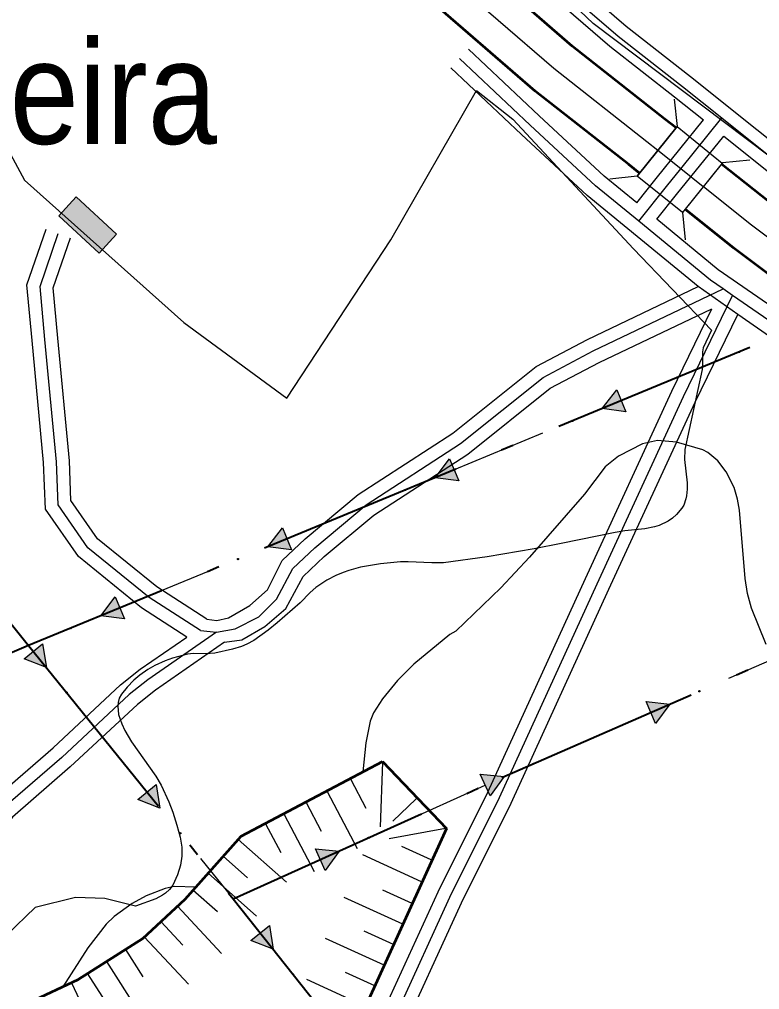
# Model space of a CAD drawing. Extents: x -64005 to -55000, y -89025 to -80000.
# Drawn here: x -58513 to -57941, y -83877 to -83126 of the extents above; entities that cross this region are included whole.
import ezdxf
from ezdxf.enums import TextEntityAlignment as Align

# ---------------------------------------------------------------- set-up
doc = ezdxf.new("R2010")
doc.units = 0
doc.header["$LTSCALE"] = 32
for name, pattern in [('DASH_DOUBLE_DOT', [9.2, 5, -1.2, 0.3, -1.2, 0.3, -1.2]), ('DOT_DASHED', [7.7, 5, -1.2, 0.3, -1.2]), ('LONG_DASHED', [7.5, 6, -1.5])]:
    doc.linetypes.add(name, pattern=pattern)
for name, color, linetype, lineweight in [('1', 7, 'Continuous', 25), ('18', 7, 'Continuous', 25), ('2', 7, 'Continuous', 25), ('20', 7, 'Continuous', 25), ('24', 7, 'Continuous', 25), ('26', 7, 'Continuous', 25), ('39', 7, 'LONG_DASHED', 25), ('6', 7, 'Continuous', 25), ('63', 7, 'DASH_DOUBLE_DOT', 25), ('7', 7, 'Continuous', 13), ('8', 7, 'Continuous', 25)]:
    doc.layers.add(name, color=color, linetype=linetype, lineweight=lineweight)
doc.layers.add('45', color=7, linetype='Continuous')

msp = doc.modelspace()

# ---------------------------------------------------------------- hatches: boundary and pattern name
at = {"layer": '18'}
for points in [[(-58044.09, -83429.77), (-58062.42, -83427.34), (-58051.15, -83412.68)], [(-58173.47, -83483.25), (-58191.81, -83480.82), (-58180.54, -83466.15)], [(-58302.85, -83536.73), (-58321.19, -83534.3), (-58309.92, -83519.63)], [(-58432.24, -83590.2), (-58450.58, -83587.77), (-58439.3, -83573.1)], [(-58495.5, -83609.52), (-58492.63, -83627.8), (-58509.89, -83621.15)], [(-58028.47, -83654.13), (-58010.08, -83656.19), (-58021.05, -83671.08)], [(-58156.76, -83710.45), (-58138.35, -83712.28), (-58149.14, -83727.31)], [(-58407.55, -83718.45), (-58404.68, -83736.73), (-58421.95, -83730.07)], [(-58284.34, -83768.11), (-58265.93, -83769.94), (-58276.72, -83784.97)], [(-58319.79, -83827.64), (-58317.09, -83845.94), (-58334.29, -83839.13)]]:
    msp.add_hatch(color=256, dxfattribs=at).paths.add_polyline_path(points)
at = {"layer": '7'}
msp.add_hatch(color=256, dxfattribs=at).paths.add_polyline_path([(-58483.01, -83278.16), (-58451.8, -83306.99), (-58438.23, -83292.3), (-58469.44, -83263.47)])

# ---------------------------------------------------------------- linework, layer by layer
at = {"layer": '1'}
for points in [[(-57935.38, -83609.98), (-57946.74, -83581.91), (-57949.83, -83570.55), (-57951.77, -83558.97), (-57956.24, -83506.11), (-57957.72, -83497.4), (-57960.29, -83488.46), (-57966.34, -83476.39), (-57972.91, -83467.86), (-57980.53, -83461.43), (-57984.6, -83459.2), (-58004.94, -83453.31), (-58019.63, -83451.92), (-58031.19, -83454.64), (-58049.73, -83464.11), (-58060.04, -83472.38), (-58076.07, -83493.64), (-58118.62, -83542.46), (-58140.79, -83566.04), (-58175.8, -83599.76), (-58180.36, -83602.24), (-58208.19, -83625.18), (-58220.8, -83637.99), (-58232.36, -83652.1), (-58239.47, -83662.84), (-58241.88, -83669.38), (-58245.33, -83686.08), (-58247.64, -83708.68)], [(-58377, -83797.91), (-58393.63, -83797.47), (-58400.66, -83798.96), (-58415.28, -83804.55), (-58426.34, -83810.57), (-58440.27, -83820.5), (-58446.28, -83826.61), (-58460.54, -83844.96), (-58479.89, -83875.06)]]:
    msp.add_lwpolyline(points, dxfattribs=at)
at = {"layer": '18'}
for p, q in [((-57979.25, -83392.97), (-58047.62, -83421.22)), ((-58108.63, -83446.44), (-58177, -83474.7)), ((-58238.02, -83499.92), (-58306.39, -83528.18)), ((-58367.4, -83553.39), (-58435.77, -83581.65)), ((-57964.27, -83636.15), (-57896.5, -83606.49)), ((-58092.54, -83692.26), (-58024.76, -83662.61)), ((-58461.22, -83666.7), (-58414.75, -83724.26)), ((-58220.37, -83749.35), (-58152.95, -83718.88)), ((-58347.94, -83807.01), (-58280.53, -83776.54))]:
    msp.add_line(p, q, dxfattribs=at)
at = {"layer": '18', "linetype": 'DOT_DASHED', "lineweight": 40}
for points in [[(-55000.81, -81341.27), (-57492.65, -83191.85), (-58506.34, -83610.82), (-59176.97, -83888), (-59245.7, -83916.4), (-60498.5, -84434.2), (-61697.45, -84700.56), (-63379.7, -85074.29), (-63500.32, -85101.08), (-63736.4, -85153.53), (-64000, -85168.65)], [(-60219.71, -81521.05), (-59978.44, -81794.82), (-59646.58, -82111.37), (-59468.07, -82280.13), (-59415, -82487.84), (-59283.25, -82645.5), (-59128.86, -82841.58), (-58714.75, -83353.72), (-58581.73, -83517.45), (-58506.34, -83610.82), (-58347.94, -83807.01), (-58247.59, -83933.66), (-58191.9, -84001.28), (-58164.58, -84034.46), (-58137.14, -84068.11), (-57960.33, -84286.53), (-57797.76, -84487.35), (-57624.25, -84702.51), (-57366.28, -84880.22), (-57249.59, -84960.27), (-57114.47, -85053.89), (-56518.68, -85641.19), (-56404.54, -85755.57)], [(-58347.94, -83807.01), (-58140.14, -83713.09), (-57810.62, -83568.92), (-57481.99, -83423.93), (-57228.38, -83640.73)]]:
    msp.add_lwpolyline(points, dxfattribs=at)
at = {"layer": '18'}
for points in [[(-58044.09, -83429.77), (-58062.42, -83427.34), (-58051.15, -83412.68)], [(-58173.47, -83483.25), (-58191.81, -83480.82), (-58180.54, -83466.15)], [(-58302.85, -83536.73), (-58321.19, -83534.3), (-58309.92, -83519.63)], [(-58432.24, -83590.2), (-58450.58, -83587.77), (-58439.3, -83573.1)], [(-58495.5, -83609.52), (-58492.63, -83627.8), (-58509.89, -83621.15)], [(-58028.47, -83654.13), (-58010.08, -83656.19), (-58021.05, -83671.08)], [(-58156.76, -83710.45), (-58138.35, -83712.28), (-58149.14, -83727.31)], [(-58407.55, -83718.45), (-58404.68, -83736.73), (-58421.95, -83730.07)], [(-58284.34, -83768.11), (-58265.93, -83769.94), (-58276.72, -83784.97)], [(-58319.79, -83827.64), (-58317.09, -83845.94), (-58334.29, -83839.13)]]:
    msp.add_lwpolyline(points, close=True, dxfattribs=at)
for points in [[(-58549.17, -83557.77), (-58506.34, -83610.82), (-58502.7, -83615.33)], [(-58496.79, -83606.87), (-58506.34, -83610.82), (-58565.16, -83635.13)], [(-58373.28, -83775.63), (-58347.94, -83807.01), (-58327.04, -83833.38)]]:
    msp.add_lwpolyline(points, dxfattribs=at)
for centre in [(-57956.14, -83383.42), (-58085.53, -83436.89), (-58214.91, -83490.37), (-58344.29, -83543.85), (-58473.68, -83597.32), (-58476.93, -83647.25), (-57987.18, -83646.17), (-58115.44, -83702.28), (-58388.98, -83756.18), (-58243.15, -83759.65), (-58301.57, -83865.53)]:
    msp.add_circle(centre, 0.5, dxfattribs=at)
at = {"layer": '2', "lineweight": 53}
for points in [[(-58005.27, -83210), (-58013.89, -83203.14), (-58085.56, -83146.74), (-58171.15, -83072.46), (-58241.42, -83010.49), (-58351.28, -82909.11), (-58468.76, -82792.74), (-58556.36, -82702.67), (-58631.88, -82620.43), (-58703.26, -82540.92), (-58753.22, -82482.19), (-58802.18, -82423.2), (-58818.32, -82403.45)], [(-58033.51, -83245.03), (-58041.81, -83238.44), (-58114.24, -83181.44), (-58200.79, -83106.32), (-58271.56, -83043.91), (-58382.38, -82941.65), (-58500.72, -82824.42), (-58589.06, -82733.59), (-58665.2, -82650.69), (-58737.14, -82570.54), (-58787.68, -82511.13), (-58836.92, -82451.8), (-58853.29, -82431.77)], [(-57453.66, -83596.23), (-57561.16, -83529.07), (-57655.86, -83467.38), (-57766.49, -83390.34), (-57848.81, -83330.67), (-57932.96, -83267.44), (-57969.95, -83238.06)], [(-57476.76, -83634.85), (-57585.36, -83567.01), (-57681, -83504.7), (-57792.55, -83427.02), (-57875.53, -83366.87), (-57960.48, -83303.06), (-57998.27, -83273.03)]]:
    msp.add_lwpolyline(points, dxfattribs=at)
at = {"layer": '2'}
for points in [[(-58019.39, -83227.52), (-58027.85, -83220.79), (-58099.9, -83164.09), (-58185.97, -83089.39), (-58256.49, -83027.2), (-58366.83, -82925.38), (-58484.74, -82808.58), (-58572.71, -82718.13), (-58648.54, -82635.56), (-58720.2, -82555.73), (-58770.45, -82496.66), (-58819.55, -82437.5), (-58835.8, -82417.61)], [(-57984.15, -83255.51), (-58001.61, -83241.64), (-58019.39, -83227.52)], [(-57465.21, -83615.54), (-57518.49, -83582.25), (-57573.26, -83548.04), (-57668.43, -83486.04), (-57779.52, -83408.68), (-57862.17, -83348.77), (-57946.72, -83285.25), (-57984.11, -83255.54)]]:
    msp.add_lwpolyline(points, dxfattribs=at)
at = {"layer": '20'}
for points in [[(-58006.62, -83187.8), (-58004.37, -83208.89), (-58035.34, -83247.31), (-58056.43, -83249.56)], [(-57948.1, -83234.87), (-57969.19, -83237.12), (-58000.32, -83275.57), (-57998.07, -83296.67)]]:
    msp.add_lwpolyline(points, dxfattribs=at)
at = {"layer": '24'}
for points in [[(-59131.54, -82081.79), (-59021.28, -82238.07), (-58929.28, -82357.85), (-58846.39, -82457.48), (-58725.49, -82604.65), (-58588.62, -82749.15), (-58445.66, -82910.38), (-58503.43, -82973.52), (-58555.12, -83073.93), (-58547.5, -83180.41), (-58509.48, -83250.39), (-58386.3, -83360.66), (-58306.46, -83419.22), (-58225.88, -83296.75), (-58159.75, -83181.12), (-58131.62, -83203.18), (-58038.09, -83303.57), (-57977.77, -83366.49)], [(-57562.93, -83483.87), (-57612.28, -83458.71), (-57795.53, -83316.12), (-57916.42, -83244.63), (-58069.26, -83129.04), (-58158.22, -83044.62), (-58191.68, -83037.78), (-58357.46, -82884.53), (-58570.37, -82668.16), (-58698.88, -82531.26), (-58808.38, -82396.65), (-58888.98, -82290.17), (-58953.16, -82217.01)], [(-57977.77, -83366.49), (-57984.29, -83380.39), (-57984.83, -83383.38), (-57984.67, -83392.58), (-57985.04, -83397.11), (-57998.36, -83459.11), (-57998.64, -83466.67), (-57996.74, -83484.71), (-57996.59, -83489.81), (-57997.03, -83494.82), (-57997.55, -83497.28), (-57999.33, -83502.09), (-58000.65, -83504.42), (-58004.77, -83509.46), (-58007.96, -83512.28), (-58011.28, -83514.57), (-58018.29, -83517.83), (-58021.94, -83518.93), (-58029.45, -83520.37), (-58044.8, -83522), (-58052.37, -83523.19), (-58094.18, -83531.91), (-58115.17, -83535.98), (-58151.53, -83542.06), (-58185.19, -83546.66), (-58194.28, -83546.79), (-58212.53, -83546), (-58218.6, -83546.05), (-58234.01, -83547.49), (-58249.36, -83550.17), (-58258.38, -83552.64), (-58262.8, -83554.18), (-58268.59, -83556.58), (-58275.61, -83560.21), (-58284.06, -83565.95), (-58288.36, -83569.78), (-58296.28, -83577.81), (-58314, -83593.25), (-58320.96, -83598.87), (-58332.12, -83606.85), (-58337.35, -83609.75), (-58341.7, -83611.55), (-58348.43, -83613.62)], [(-58348.43, -83613.62), (-58362.19, -83616.61), (-58369.18, -83617.12), (-58378.63, -83616.88), (-58383.33, -83617.42), (-58394.94, -83620.56), (-58400.58, -83622.62), (-58408.76, -83626.38), (-58413.97, -83629.36), (-58420.16, -83633.64), (-58424.81, -83637.54), (-58430.19, -83643.02), (-58434.57, -83648.57), (-58436.16, -83651.44), (-58437.16, -83654.87), (-58437.43, -83657.73), (-58436.69, -83664.33), (-58434.32, -83671.51), (-58431.84, -83676.71), (-58426.7, -83685.3), (-58407.85, -83711.91), (-58403.67, -83719.03), (-58397.86, -83731.71), (-58394.79, -83739.77), (-58391.52, -83749.92), (-58389.14, -83759.09), (-58387.66, -83767.01), (-58387.67, -83773.85), (-58388.8, -83780.77), (-58391.13, -83788.41), (-58394.64, -83796.32), (-58397.22, -83799.74), (-58400.37, -83802.59), (-58402.75, -83804.22), (-58408.01, -83806.96), (-58423.67, -83812.69)], [(-58423.67, -83812.69), (-58447.31, -83806.67), (-58470.12, -83805.91), (-58501.29, -83813.52), (-58523.34, -83834.83), (-58555.27, -83878.19), (-58582.63, -83909), (-58629.77, -83962.25), (-58674.78, -84023.88)]]:
    msp.add_lwpolyline(points, dxfattribs=at)
at = {"layer": '26'}
for p, q in [((-58232.35, -83701.13), (-58234.19, -83751.1)), ((-58257.02, -83714.64), (-58245.34, -83736.75)), ((-58275.33, -83723.75), (-58251.98, -83767.96)), ((-58291.52, -83732.4), (-58279.84, -83754.5)), ((-58206.43, -83729.48), (-58224.51, -83746.75)), ((-58308.64, -83741.52), (-58285.29, -83785.73)), ((-58322.92, -83748.98), (-58311.25, -83771.09)), ((-58183.78, -83752.52), (-58227.29, -83760.49)), ((-58344.06, -83760.9), (-58306.71, -83794.14)), ((-58194.71, -83776.77), (-58217.47, -83766.44)), ((-58355.69, -83773.98), (-58337.02, -83790.6)), ((-58202.19, -83793.65), (-58247.71, -83772.97)), ((-58367.33, -83787.05), (-58329.98, -83820.29)), ((-58378.96, -83800.12), (-58360.29, -83816.74)), ((-58209.42, -83810.53), (-58232.19, -83800.19)), ((-58216.66, -83826.46), (-58262.19, -83805.79)), ((-58391.14, -83812.66), (-58357.07, -83849.26)), ((-58403.95, -83824.58), (-58386.92, -83842.88)), ((-58416.76, -83836.51), (-58382.69, -83873.1)), ((-58231.14, -83858.33), (-58276.66, -83837.65)), ((-58223.9, -83842.4), (-58246.66, -83832.06)), ((-58431.35, -83846.13), (-58417.92, -83867.22)), ((-58446.11, -83855.53), (-58419.25, -83897.7)), ((-58460.87, -83864.93), (-58447.44, -83886.02)), ((-58238.37, -83874.26), (-58261.13, -83863.93)), ((-58473.13, -83871.9), (-58451.87, -83917.16)), ((-58245.61, -83890.2), (-58291.13, -83869.52))]:
    msp.add_line(p, q, dxfattribs=at)
msp.add_lwpolyline([(-58505.3, -83887), (-58468.06, -83869.5), (-58417.89, -83837.56), (-58385.2, -83807.13), (-58341.88, -83758.45), (-58232.42, -83700.64), (-58183, -83752.35), (-58251.4, -83902.94)], dxfattribs=at)
at = {"layer": '26', "linetype": 'DASH_DOUBLE_DOT', "lineweight": 53}
msp.add_lwpolyline([(-58505.3, -83887), (-58468.06, -83869.5), (-58417.89, -83837.56), (-58385.2, -83807.13), (-58341.88, -83758.45), (-58232.42, -83700.64), (-58183, -83752.35), (-58251.4, -83902.94)], dxfattribs=at)
at = {"layer": '39', "linetype": 'Continuous'}
for p, q in [((-58001.61, -83241.64), (-57969.9, -83202.3)), ((-57961.42, -83339.7), (-57968.68, -83334.67))]:
    msp.add_line(p, q, dxfattribs=at)
at = {"layer": '39'}
msp.add_line((-58373.3, -83599.16), (-58360.97, -83600.52), dxfattribs=at)
at = {"layer": '39', "linetype": 'Continuous'}
for points in [[(-58189.12, -83009.33), (-58166.7, -83034.41), (-58119.26, -83079.24), (-58050.12, -83138.89), (-58000.29, -83178.05), (-57969.9, -83202.3)], [(-58034.12, -83282.26), (-58067.57, -83254.81), (-58118.1, -83207.88), (-58172.81, -83156.2)], [(-57969.9, -83202.3), (-57896.95, -83260.5), (-57847.57, -83289.19), (-57832.69, -83294.65)], [(-58034.12, -83282.26), (-58012.69, -83255.37), (-58001.61, -83241.64)], [(-57968.68, -83334.67), (-57978.67, -83327.77), (-58034.12, -83282.26)], [(-57853.93, -83413.47), (-57906.11, -83377.93), (-57961.42, -83339.7)]]:
    msp.add_lwpolyline(points, dxfattribs=at)
at = {"layer": '39'}
for points in [[(-58373.3, -83599.16), (-58413, -83573.54), (-58460.41, -83535.12), (-58483.46, -83501.83), (-58484.74, -83468.52), (-58493.7, -83373.73), (-58497.54, -83332.74), (-58483.45, -83291.75)], [(-58360.97, -83600.52), (-58346.4, -83597.88), (-58328.09, -83588.47), (-58314.38, -83574.81), (-58301.97, -83551.2), (-58284.91, -83535.09), (-58245.2, -83501.79), (-58172.19, -83454.39), (-58108.13, -83403.14), (-58069.34, -83382.71), (-57968.68, -83334.67)], [(-58282.8, -84026.72), (-58231.15, -83916.88), (-58180.26, -83805.71), (-58141.9, -83728.56), (-58066.33, -83563.04), (-57999.49, -83418.03), (-57961.42, -83339.7)], [(-58360.97, -83600.52), (-58414.02, -83637.24), (-58428.6, -83648.81), (-58480.78, -83697.38), (-58526.08, -83736.8), (-58534.63, -83747.86), (-58539.65, -83759.43), (-58553.66, -83813.01), (-58583.81, -83875.86), (-58627.03, -83939.3), (-58636.07, -83954.8), (-58676.14, -84024.52), (-58682.72, -84046.47), (-58685.23, -84066.58), (-58686.74, -84087.2), (-58681.21, -84129.43), (-58665.83, -84178.22), (-58657.1, -84191.64), (-58643.54, -84203.21), (-58624.04, -84214.06), (-58543.46, -84255.87)]]:
    msp.add_lwpolyline(points, dxfattribs=at)
at = {"layer": '6'}
for points in [[(-58181.66, -83002.67), (-58159.53, -83027.43), (-58112.56, -83071.82), (-58043.76, -83131.17), (-57994.08, -83170.21), (-57891.29, -83252.22), (-57843.3, -83280.1), (-57839.92, -83281.35), (-57817.09, -83289.73)], [(-58196.58, -83015.99), (-58173.87, -83041.39), (-58125.96, -83086.66), (-58056.48, -83146.61), (-58006.5, -83185.89), (-57983.98, -83203.85)], [(-58035.62, -83268.09), (-58060.99, -83247.27), (-58111.26, -83200.58), (-58165.94, -83148.93)], [(-57957.52, -83354.55), (-57988.18, -83332.9), (-58074.15, -83262.35), (-58124.94, -83215.18), (-58179.68, -83163.47)], [(-58035.62, -83268.09), (-58020.5, -83249.12), (-57983.98, -83203.85)], [(-58020.16, -83280.78), (-58004.89, -83261.63), (-57968.35, -83216.33)], [(-57968.35, -83216.33), (-57902.61, -83268.78), (-57851.84, -83298.28), (-57826.38, -83307.63), (-57809.6, -83319.27), (-57775.75, -83353.88), (-57724.5, -83397.43), (-57642.63, -83454.45), (-57380.75, -83620.58)], [(-57846.47, -83406.45), (-57900.45, -83369.68), (-57972.64, -83319.78), (-58020.16, -83280.78)], [(-57858.87, -83422.2), (-57911.77, -83386.18), (-57957.52, -83354.55)]]:
    msp.add_lwpolyline(points, dxfattribs=at)
at = {"layer": '63'}
msp.add_lwpolyline([(-57969.46, -83237.28), (-58000.32, -83275.57), (-58035.34, -83247.31), (-58004.48, -83209.02)], close=True, dxfattribs=at)
at = {"layer": '7'}
msp.add_lwpolyline([(-58483.01, -83278.16), (-58451.8, -83306.99), (-58438.23, -83292.3), (-58469.44, -83263.47)], close=True, dxfattribs=at)
at = {"layer": '8', "linetype": 'LONG_DASHED'}
for points in [[(-58383.89, -83604.22), (-58418.88, -83581.65), (-58467.82, -83541.99), (-58493.34, -83505.13), (-58494.72, -83469.19), (-58503.67, -83374.67), (-58507.7, -83331.53), (-58492.91, -83288.5)], [(-58368.39, -83590.43), (-58360.76, -83591.48), (-58351.59, -83589.29), (-58335.13, -83579.92), (-58321.49, -83567.6), (-58310.05, -83545.07), (-58292.25, -83528.2), (-58251.16, -83493.73), (-58178.05, -83446.27), (-58113.63, -83394.74), (-58073.82, -83373.77), (-57988.18, -83332.9)], [(-58291.85, -84022.46), (-58240.22, -83912.67), (-58189.29, -83801.4), (-58150.93, -83724.26), (-58075.42, -83558.87), (-58008.53, -83413.75), (-57977.54, -83349.98)], [(-58674.95, -84182.55), (-58691.01, -84131.6), (-58696.79, -84087.49), (-58695.18, -84065.59), (-58692.53, -84044.37), (-58691.33, -84040.45), (-58686.25, -84025.39), (-58682.04, -84015.99), (-58644.75, -83949.83), (-58635.49, -83933.96), (-58592.5, -83870.85), (-58563.09, -83809.55), (-58549.13, -83756.16), (-58543.31, -83742.73), (-58533.39, -83729.9), (-58487.47, -83689.95), (-58435.12, -83641.22), (-58419.98, -83629.2), (-58383.89, -83604.22)]]:
    msp.add_lwpolyline(points, dxfattribs=at)
at = {"layer": '8'}
for points in [[(-58368.39, -83590.43), (-58407.12, -83565.43), (-58452.99, -83528.24), (-58473.58, -83498.52), (-58474.75, -83467.86), (-58483.74, -83372.79), (-58487.38, -83333.95), (-58473.99, -83295)], [(-58354.66, -83608.31), (-58341.21, -83606.47), (-58323.57, -83596.01), (-58307.27, -83582.02), (-58293.89, -83557.33), (-58277.58, -83541.99), (-58239.24, -83509.85), (-58166.33, -83462.51), (-58102.63, -83411.54), (-58064.86, -83391.65), (-57977.54, -83349.98)], [(-58273.75, -84030.98), (-58222.08, -83921.09), (-58171.23, -83810.02), (-58132.87, -83732.86), (-58057.24, -83567.21), (-57990.45, -83422.31), (-57957.52, -83354.55)], [(-58354.66, -83608.31), (-58408.06, -83645.28), (-58422.08, -83656.4), (-58474.09, -83704.81), (-58518.77, -83743.7), (-58525.95, -83752.99), (-58530.17, -83762.7), (-58544.23, -83816.47), (-58575.12, -83880.87), (-58618.57, -83944.64), (-58627.39, -83959.77), (-58667.45, -84030.83), (-58672.91, -84048.57), (-58675.28, -84067.57), (-58676.69, -84086.91), (-58671.41, -84127.26), (-58654.58, -84180.64)]]:
    msp.add_lwpolyline(points, dxfattribs=at)

# ---------------------------------------------------------------- texts
at = {"layer": '45', "width": 0.9}
msp.add_text('Carvoeira', height=80, rotation=0.007, dxfattribs=at).set_placement((-58569.22, -83222.38), align=Align.CENTER)

doc.saveas('drawing.dxf')
